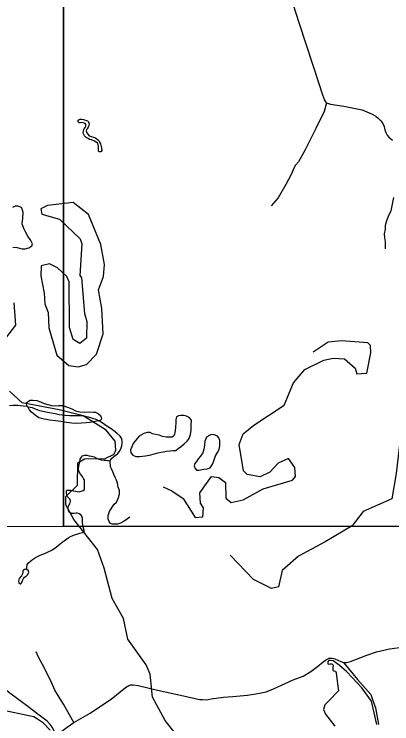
# Model space of a CAD drawing. Extents: x 2082433 to 2279600, y 546599 to 755198.
# Drawn here: x 2200438 to 2206062, y 598585 to 609157 of the extents above; entities that cross this region are included whole.
import ezdxf

# ---------------------------------------------------------------- set-up
doc = ezdxf.new("R2010")
doc.units = 0
for name, color, linetype in [('Exist Hydrographic Creek Single Shore', 7, 'Continuous'), ('Exist Hydrographic Misc Water Feature', 7, 'Continuous'), ('Exist Hydrographic Pond Under 1500 Sq Ft', 7, 'Continuous'), ('Exist Road Non-System Type 51', 7, 'Continuous'), ('Map Preparation Inset Cut Line', 7, 'Continuous')]:
    doc.layers.add(name, color=color, linetype=linetype)

msp = doc.modelspace()

# ---------------------------------------------------------------- linework, layer by layer
at = {"layer": 'Exist Hydrographic Creek Single Shore'}
for points in [[(2203064, 598154), (2202686, 598634), (2202500, 598982), (2202465, 599324), (2202405, 599466), (2202128, 599846), (2202067, 600155), (2201899, 600454), (2201779, 600902), (2201677, 601183), (2201324, 601630), (2201206, 601846), (2201205, 601973), (2201379, 602141), (2201385, 602472), (2201484, 602532), (2201793, 602536), (2201925, 602602), (2201950, 602660), (2201941, 602795), (2201806, 602958), (2201463, 603172), (2201105, 603261), (2200554, 603368)], [(2200971, 598492), (2200874, 598594), (2200787, 598655), (2200731, 598688), (2200657, 598704), (2200281, 598781), (2200179, 598814), (2200130, 598860), (2199943, 599016), (2199871, 599093), (2199819, 599121), (2199834, 599149), (2199819, 599173), (2199791, 599170), (2199782, 599151), (2199777, 599114), (2199737, 599060), (2199693, 599044), (2199663, 599051), (2199639, 599056), (2199623, 599072), (2199574, 599100), (2199541, 599108)]]:
    msp.add_lwpolyline(points, dxfattribs=at)
at = {"layer": 'Exist Hydrographic Misc Water Feature'}
for p in [(2200637, 603311), (2200647, 603297)]:
    msp.add_line(p, (2200631, 603311), dxfattribs=at)
for points in [[(2201540, 607306), (2201523, 607312), (2201511, 607322), (2201500, 607331), (2201486, 607343), (2201478, 607357), (2201468, 607377), (2201466, 607395), (2201468, 607415), (2201474, 607439), (2201481, 607451), (2201494, 607469), (2201503, 607488), (2201503, 607500), (2201503, 607515), (2201495, 607527), (2201479, 607535), (2201457, 607543), (2201427, 607539), (2201405, 607537), (2201389, 607553), (2201386, 607567), (2201389, 607579), (2201405, 607587), (2201421, 607593), (2201443, 607593), (2201471, 607587), (2201501, 607579), (2201529, 607568), (2201545, 607552), (2201553, 607524), (2201551, 607492), (2201537, 607472), (2201523, 607450), (2201514, 607440), (2201512, 607422), (2201522, 607392), (2201534, 607372), (2201554, 607346), (2201584, 607334), (2201617, 607324), (2201649, 607315), (2201676, 607293), (2201695, 607279), (2201709, 607249), (2201723, 607225), (2201733, 607187), (2201740, 607159), (2201742, 607129), (2201732, 607113), (2201722, 607107), (2201704, 607109), (2201695, 607115), (2201694, 607129), (2201695, 607173), (2201695, 607193), (2201687, 607215), (2201677, 607237), (2201659, 607253), (2201635, 607266), (2201587, 607286), (2201559, 607292), (2201540, 607306)], [(2200418, 605687), (2200480, 605683), (2200550, 605662), (2200602, 605660), (2200654, 605676), (2200700, 605707), (2200710, 605737), (2200685, 605788), (2200641, 605850), (2200606, 605914), (2200580, 605966), (2200558, 606034), (2200565, 606120), (2200571, 606202), (2200562, 606239), (2200544, 606277), (2200494, 606295), (2200454, 606295), (2200414, 606278)], [(2200314, 604330), (2200463, 604524), (2200435, 604856)], [(2200554, 603368), (2200370, 603542)], [(2200631, 603311), (2200626, 603312), (2200624, 603333), (2200622, 603351), (2200628, 603373), (2200652, 603393), (2200674, 603406), (2200716, 603408), (2200776, 603400), (2200830, 603384), (2200884, 603359), (2200940, 603343), (2200992, 603328), (2201036, 603320), (2201104, 603328), (2201164, 603327), (2201232, 603305), (2201297, 603278), (2201353, 603248), (2201413, 603235), (2201479, 603229), (2201565, 603232), (2201617, 603230), (2201651, 603226), (2201691, 603201), (2201721, 603177), (2201731, 603153), (2201738, 603125), (2201725, 603107), (2201699, 603099)], [(2200577, 603319), (2200532, 603324), (2200490, 603326), (2200415, 603326), (2200370, 603323)], [(2200631, 603311), (2200626, 603312), (2200577, 603319)], [(2200637, 603311), (2200648, 603309), (2200704, 603296), (2200751, 603280), (2200799, 603257), (2200865, 603245), (2200933, 603227), (2201047, 603210), (2201109, 603193), (2201197, 603183), (2201259, 603180), (2201340, 603178), (2201417, 603179), (2201481, 603173), (2201539, 603159), (2201656, 603124), (2201699, 603099)], [(2201699, 603099), (2201689, 603097), (2201621, 603082), (2201566, 603074), (2201508, 603067), (2201440, 603065), (2201366, 603059), (2201294, 603062), (2201216, 603076), (2201130, 603087), (2201052, 603100), (2200966, 603108), (2200882, 603123), (2200806, 603146), (2200748, 603184), (2200693, 603226), (2200665, 603265), (2200647, 603297)], [(2202817, 602876), (2202789, 602856), (2202745, 602854), (2202699, 602856), (2202649, 602867), (2202595, 602883), (2202543, 602895), (2202498, 602906), (2202464, 602924), (2202416, 602924), (2202368, 602909), (2202301, 602869), (2202247, 602813), (2202226, 602782), (2202206, 602750), (2202188, 602710), (2202172, 602668), (2202177, 602624), (2202203, 602586), (2202247, 602567), (2202305, 602567), (2202395, 602580), (2202475, 602594), (2202577, 602623), (2202706, 602648), (2202762, 602654), (2202806, 602657), (2202844, 602659), (2202882, 602685), (2202928, 602721), (2202969, 602758), (2203015, 602794), (2203045, 602834), (2203062, 602896), (2203072, 602962), (2203075, 603032), (2203077, 603110), (2203044, 603150), (2203003, 603168), (2202966, 603177), (2202920, 603179), (2202885, 603173), (2202855, 603159), (2202847, 603118), (2202845, 603072), (2202839, 603005), (2202836, 602951), (2202827, 602902), (2202817, 602876)], [(2201868, 602502), (2201870, 602512), (2201889, 602540), (2201923, 602569), (2201957, 602593), (2201981, 602611), (2202002, 602639), (2202028, 602681), (2202042, 602725), (2202046, 602765), (2202046, 602805), (2202035, 602839), (2202015, 602869), (2201967, 602915), (2201923, 602948), (2201880, 602978), (2201834, 603010), (2201784, 603045), (2201718, 603089), (2201699, 603099)], [(2203321, 602868), (2203301, 602854), (2203279, 602796), (2203272, 602736), (2203260, 602678), (2203248, 602624), (2203214, 602573), (2203179, 602531), (2203151, 602495), (2203129, 602463), (2203120, 602431), (2203134, 602389), (2203152, 602365), (2203186, 602365), (2203260, 602378), (2203314, 602384), (2203356, 602400), (2203388, 602443), (2203407, 602487), (2203419, 602531), (2203436, 602577), (2203466, 602627), (2203492, 602673), (2203502, 602725), (2203499, 602805), (2203488, 602845), (2203466, 602869), (2203432, 602885), (2203402, 602893), (2203362, 602890), (2203331, 602874), (2203321, 602868)], [(2201485, 601446), (2201464, 601522), (2201456, 601582), (2201454, 601645), (2201444, 601677), (2201429, 601699), (2201403, 601711), (2201383, 601721), (2201359, 601723), (2201329, 601719), (2201307, 601717), (2201285, 601718), (2201263, 601738), (2201247, 601762), (2201240, 601790), (2201244, 601816), (2201253, 601838), (2201268, 601860), (2201278, 601900), (2201270, 601928), (2201256, 601942), (2201236, 601964), (2201223, 601992), (2201217, 602030), (2201217, 602054), (2201225, 602064), (2201245, 602068), (2201279, 602068), (2201321, 602058), (2201349, 602051), (2201375, 602045), (2201407, 602043), (2201437, 602049), (2201465, 602059), (2201483, 602074), (2201487, 602121), (2201486, 602158), (2201486, 602214), (2201472, 602241), (2201454, 602271), (2201427, 602305), (2201407, 602339), (2201393, 602377), (2201400, 602423), (2201416, 602487), (2201418, 602529), (2201438, 602559), (2201457, 602579), (2201489, 602585), (2201519, 602586), (2201555, 602578), (2201587, 602572), (2201629, 602561), (2201663, 602541), (2201698, 602527), (2201732, 602519), (2201780, 602514), (2201806, 602514), (2201828, 602508), (2201844, 602506), (2201868, 602502)], [(2202160, 601670), (2202145, 601654), (2202106, 601626), (2202064, 601598), (2202020, 601576), (2201976, 601561), (2201940, 601559), (2201898, 601559), (2201870, 601570), (2201850, 601600), (2201835, 601636), (2201839, 601688), (2201859, 601750), (2201898, 601815), (2201928, 601855), (2201954, 601881), (2201978, 601915), (2201993, 601959), (2202007, 602013), (2202004, 602059), (2201986, 602111), (2201974, 602171), (2201960, 602213), (2201943, 602255), (2201921, 602298), (2201907, 602340), (2201887, 602384), (2201874, 602416), (2201870, 602440), (2201866, 602472), (2201865, 602498), (2201868, 602502)], [(2200627, 600880), (2200625, 600908), (2200633, 600960), (2200651, 600982), (2200683, 601012), (2200708, 601032), (2200742, 601055), (2200784, 601077), (2200825, 601097), (2200864, 601112), (2200903, 601126), (2200945, 601148), (2200997, 601172), (2201049, 601209), (2201116, 601260), (2201153, 601290), (2201184, 601310), (2201224, 601342), (2201242, 601356), (2201276, 601377), (2201303, 601387), (2201338, 601401), (2201369, 601411), (2201415, 601423), (2201473, 601438), (2201485, 601446)], [(2200627, 600880), (2200611, 600890), (2200589, 600884), (2200576, 600876), (2200567, 600862), (2200566, 600842), (2200559, 600820), (2200552, 600802), (2200544, 600788), (2200513, 600749), (2200505, 600729), (2200501, 600711), (2200507, 600681), (2200525, 600672), (2200539, 600672), (2200553, 600692), (2200561, 600722), (2200574, 600750), (2200592, 600768), (2200616, 600784), (2200638, 600804), (2200648, 600821), (2200655, 600842), (2200653, 600858), (2200646, 600872), (2200627, 600880)]]:
    msp.add_lwpolyline(points, dxfattribs=at)
at = {"layer": 'Exist Hydrographic Pond Under 1500 Sq Ft'}
for points in [[(2201392, 603905), (2201516, 603939), (2201665, 604090), (2201763, 604393), (2201744, 604774), (2201692, 605050), (2201766, 605249), (2201781, 605426), (2201729, 605725), (2201543, 606172), (2201316, 606353), (2200933, 606309), (2200834, 606258), (2200851, 606176), (2201110, 606102), (2201420, 605813), (2201446, 605737), (2201416, 605262), (2201441, 605229), (2201486, 604697), (2201520, 604581), (2201514, 604332), (2201414, 604249), (2201314, 604313), (2201263, 604488), (2201258, 605171), (2201224, 605247), (2201082, 605377), (2200965, 605436), (2200840, 605409), (2200832, 605261), (2200884, 605001), (2200894, 604843), (2200945, 604711), (2200955, 604485), (2201074, 604079), (2201250, 603921), (2201392, 603905)], [(2206257, 604971), (2206291, 604849), (2206476, 604642), (2206501, 604582), (2206477, 604464), (2206264, 604056), (2206283, 603639), (2206126, 602313), (2206061, 601937), (2205633, 601750), (2205473, 601536), (2205071, 601295), (2204670, 601081), (2204429, 600867), (2204376, 600627), (2204269, 600600), (2204001, 600734), (2203653, 601098)], [(2202654, 602115), (2202787, 602056), (2202954, 601941), (2203131, 601659), (2203248, 601670), (2203255, 601804), (2203213, 601870), (2203204, 602028), (2203377, 602271), (2203486, 602255), (2203586, 602181), (2203588, 601948), (2203671, 601881), (2203846, 601923), (2204145, 602085), (2204585, 602213), (2204627, 602272), (2204617, 602403), (2204525, 602536), (2204367, 602467), (2204243, 602335), (2204102, 602266), (2203910, 602299), (2203851, 602356), (2203790, 602748), (2203848, 602907), (2204005, 603032), (2204461, 603334), (2204600, 603663), (2204766, 603863), (2205048, 604005), (2205189, 604031), (2205356, 604025), (2205515, 603884), (2205541, 603801), (2205691, 603811), (2205747, 604112), (2205746, 604220), (2205704, 604260), (2205312, 604291), (2205113, 604272), (2204889, 604123)], [(2205838, 598575), (2205759, 598921), (2205614, 599123), (2205390, 599357), (2205278, 599458), (2205188, 599525), (2205151, 599530), (2205123, 599529), (2205113, 599516), (2205110, 599503), (2205110, 599480), (2205118, 599474), (2205146, 599479), (2205171, 599477), (2205187, 599458), (2205185, 599425), (2205182, 599399), (2205184, 599383), (2205198, 599373), (2205222, 599369), (2205234, 599346), (2205255, 599179), (2205267, 599078), (2205121, 598921), (2205063, 598869), (2205043, 598798), (2205076, 598731), (2205211, 598552)]]:
    msp.add_lwpolyline(points, dxfattribs=at)
at = {"layer": 'Exist Road Non-System Type 51'}
for points in [[(2204358, 610039), (2204411, 609855), (2204465, 609698), (2204543, 609471), (2204623, 609205), (2204767, 608763), (2204906, 608340), (2205031, 607956), (2205060, 607877), (2205075, 607851), (2205090, 607836)], [(2205090, 607836), (2205054, 607710), (2204931, 607452), (2204772, 607137), (2204672, 606959), (2204625, 606906), (2204608, 606873), (2204565, 606768), (2204483, 606622), (2204371, 606419), (2204265, 606301)], [(2205090, 607836), (2205149, 607817), (2205349, 607785), (2205619, 607731), (2205760, 607673), (2205825, 607639), (2205861, 607607), (2205896, 607570), (2205930, 607528), (2205947, 607485), (2205958, 607437), (2205971, 607397), (2205994, 607356), (2206016, 607324), (2206071, 607279)], [(2206086, 606427), (2206045, 606228), (2206008, 606142), (2205985, 606078), (2205965, 606011), (2205961, 605953), (2205949, 605885), (2205951, 605827), (2205962, 605764), (2205964, 605661)], [(2205341, 599497), (2205385, 599499), (2205449, 599512), (2205688, 599607), (2205833, 599657), (2206029, 599701), (2206215, 599725)], [(2201324, 598602), (2201170, 598879), (2201043, 599086), (2200999, 599190), (2200893, 599405), (2200795, 599588), (2200766, 599656)], [(2201324, 598602), (2201567, 598746), (2201721, 598849), (2201884, 598953), (2202017, 599062), (2202097, 599126), (2202143, 599155), (2202173, 599168), (2202209, 599165), (2202285, 599155), (2202573, 599085), (2202959, 599002), (2203199, 598948), (2203240, 598946), (2203302, 598944), (2203370, 598955), (2203554, 598981), (2203695, 598994), (2203914, 599013), (2204068, 599039), (2204193, 599061), (2204299, 599107), (2204595, 599239), (2204740, 599296), (2204854, 599366), (2204957, 599437), (2205038, 599509), (2205091, 599544), (2205131, 599562), (2205172, 599564), (2205212, 599555), (2205304, 599512), (2205341, 599497)], [(2205341, 599497), (2205552, 599243), (2205710, 599068), (2205750, 599022), (2205772, 598949), (2205820, 598821), (2205864, 598573)], [(2201062, 598423), (2201005, 598537), (2200975, 598576), (2200929, 598622), (2200792, 598730), (2200643, 598842), (2200373, 599040), (2200149, 599212), (2200099, 599247), (2200046, 599258), (2199980, 599262), (2199835, 599262), (2199502, 599261), (2199082, 599270), (2198865, 599280)], [(2201062, 598423), (2201146, 598473), (2201229, 598534), (2201324, 598602)]]:
    msp.add_lwpolyline(points, dxfattribs=at)
at = {"layer": 'Map Preparation Inset Cut Line'}
for points in [[(2201172, 601523), (2201172, 630228), (2239583, 630228), (2239583, 645768), (2269583, 645768), (2253496, 601523)], [(2125488, 630228), (2201172, 630228), (2201172, 601523), (2185963, 601520), (2185963, 585980), (2125488, 585980)]]:
    msp.add_lwpolyline(points, close=True, dxfattribs=at)

doc.saveas('drawing.dxf')
